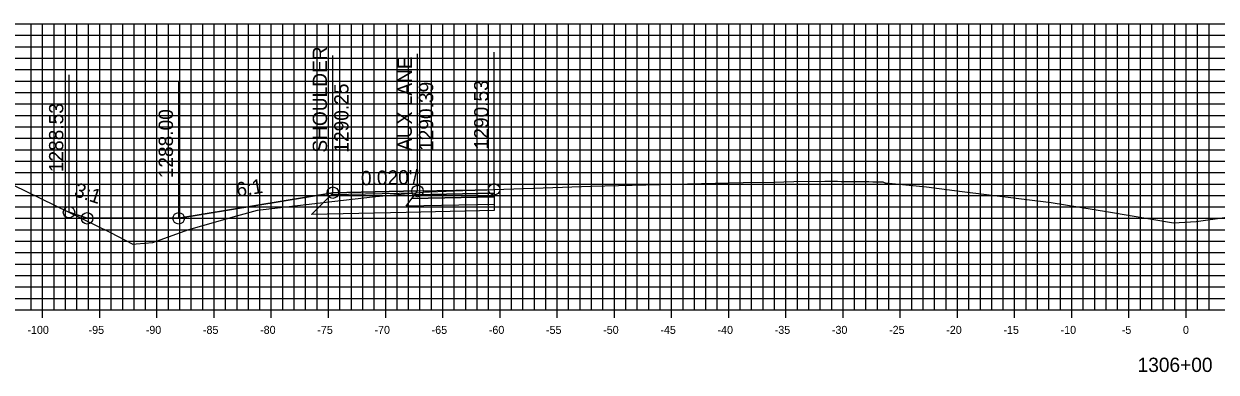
# Model space of a CAD drawing. Extents: x 674939 to 678919, y 750652 to 765176.
# Drawn here: x 678646.9 to 678751.2, y 764620.8 to 764651.3 of the extents above; entities that cross this region are included whole.
import ezdxf

# ---------------------------------------------------------------- set-up
doc = ezdxf.new("R2010")
doc.units = 0
for name, color, linetype in [('R_Alt Surface', 7, 'Continuous'), ('R_Axis', 7, 'Continuous'), ('R_Axis Annot', 7, 'Continuous'), ('R_Exist Surface', 7, 'Continuous'), ('R_Fin Surface', 7, 'Continuous'), ('R_Grid', 7, 'Continuous'), ('R_No Plot', 7, 'Continuous'), ('R_Xsect Elev', 7, 'Continuous'), ('R_Xsect Slope', 7, 'Continuous')]:
    doc.layers.add(name, color=color, linetype=linetype)

msp = doc.modelspace()

# ---------------------------------------------------------------- linework, layer by layer
for points in [[(678673.9, 764636.53), (678660.43, 764634.29)], [(678660.43, 764634.29), (678652.43, 764634.29), (678650.84, 764634.82)]]:
    msp.add_lwpolyline(points)
at = {"layer": 'R_Alt Surface'}
msp.add_lwpolyline([(678688.01, 764635.5), (678688.01, 764634.96), (678680.32, 764634.8), (678672.03, 764634.63), (678673.78, 764636.38)], dxfattribs=at)
for points in [[(678688.01, 764636.16), (678688.01, 764635.5), (678680.32, 764635.34), (678680.82, 764636.01)], [(678688.01, 764636.49), (678688.01, 764636.16), (678680.82, 764636.01), (678681.07, 764636.34)]]:
    msp.add_lwpolyline(points, close=True, dxfattribs=at)
at = {"layer": 'R_Axis'}
for p, q in [((678648.53, 764625.59), (678648.53, 764626.99)), ((678653.53, 764625.59), (678653.53, 764626.99)), ((678658.53, 764625.59), (678658.53, 764626.99)), ((678663.53, 764625.59), (678663.53, 764626.99)), ((678668.53, 764625.59), (678668.53, 764626.99)), ((678673.53, 764625.59), (678673.53, 764626.99)), ((678678.53, 764625.59), (678678.53, 764626.99)), ((678683.53, 764625.59), (678683.53, 764626.99)), ((678688.53, 764625.59), (678688.53, 764626.99)), ((678693.53, 764625.59), (678693.53, 764626.99)), ((678698.53, 764625.59), (678698.53, 764626.99)), ((678703.53, 764625.59), (678703.53, 764626.99)), ((678708.53, 764625.59), (678708.53, 764626.99)), ((678713.53, 764625.59), (678713.53, 764626.99)), ((678718.53, 764625.59), (678718.53, 764626.99)), ((678723.53, 764625.59), (678723.53, 764626.99)), ((678728.53, 764625.59), (678728.53, 764626.99)), ((678733.53, 764625.59), (678733.53, 764626.99)), ((678738.53, 764625.59), (678738.53, 764626.99)), ((678743.53, 764625.59), (678743.53, 764626.99)), ((678748.53, 764625.59), (678748.53, 764626.99)), ((678598.53, 764626.29), (678898.53, 764626.29))]:
    msp.add_line(p, q, dxfattribs=at)
at = {"layer": 'R_Exist Surface'}
msp.add_lwpolyline([(678645.93, 764637.23), (678654.46, 764633.04), (678656.43, 764632.03), (678656.72, 764632.06), (678658.16, 764632.17), (678658.82, 764632.4), (678661.33, 764633.32), (678665.52, 764634.5), (678667.33, 764635.01), (678674.07, 764635.79), (678677.37, 764636.18), (678678.27, 764636.26), (678681.78, 764636.59), (678681.93, 764636.6), (678682.36, 764636.62), (678685.29, 764636.72), (678687.37, 764636.79), (678688.01, 764636.82), (678692.29, 764636.97), (678696.51, 764637.11), (678702.48, 764637.26), (678709.78, 764637.41), (678712.47, 764637.46), (678714.23, 764637.5), (678716.92, 764637.54), (678718, 764637.55), (678718.02, 764637.55), (678718.04, 764637.55), (678718.37, 764637.52), (678718.77, 764637.5), (678719.7, 764637.52), (678720.78, 764637.51), (678721.13, 764637.48), (678721.6, 764637.48), (678721.83, 764637.48), (678722, 764637.47), (678722.13, 764637.42), (678722.21, 764637.4), (678724.93, 764637.12), (678725.82, 764637.05), (678728.72, 764636.67), (678736.71, 764635.67), (678741.75, 764634.86), (678747.43, 764633.89), (678749.4, 764634.02), (678754.56, 764634.75)], dxfattribs=at)
at = {"layer": 'R_Fin Surface'}
for points in [[(678650.84, 764634.82), (678652.43, 764634.29), (678660.43, 764634.29), (678673.9, 764636.53), (678681.32, 764636.68), (678688.01, 764636.82)], [(678673.9, 764636.53), (678681.32, 764636.68), (678688.01, 764636.82)], [(678673.9, 764636.53), (678673.9, 764636.53)]]:
    msp.add_lwpolyline(points, dxfattribs=at)
for points in [[(678688.01, 764636.82), (678688.01, 764636.49), (678681.07, 764636.34), (678681.32, 764636.68)], [(678681.32, 764636.68), (678673.9, 764636.53), (678673.78, 764636.38), (678681.2, 764636.52)]]:
    msp.add_lwpolyline(points, close=True, dxfattribs=at)
at = {"layer": 'R_Grid'}
for p, q in [((678598.53, 764651.29), (678898.53, 764651.29)), ((678647.53, 764626.29), (678647.53, 764651.29)), ((678648.53, 764626.29), (678648.53, 764651.29)), ((678649.53, 764626.29), (678649.53, 764651.29)), ((678650.53, 764626.29), (678650.53, 764651.29)), ((678651.53, 764626.29), (678651.53, 764651.29)), ((678652.53, 764626.29), (678652.53, 764651.29)), ((678653.53, 764626.29), (678653.53, 764651.29)), ((678654.53, 764626.29), (678654.53, 764651.29)), ((678655.53, 764626.29), (678655.53, 764651.29)), ((678656.53, 764626.29), (678656.53, 764651.29)), ((678657.53, 764626.29), (678657.53, 764651.29)), ((678658.53, 764626.29), (678658.53, 764651.29)), ((678659.53, 764626.29), (678659.53, 764651.29)), ((678660.53, 764626.29), (678660.53, 764651.29)), ((678661.53, 764626.29), (678661.53, 764651.29)), ((678662.53, 764626.29), (678662.53, 764651.29)), ((678663.53, 764626.29), (678663.53, 764651.29)), ((678664.53, 764626.29), (678664.53, 764651.29)), ((678665.53, 764626.29), (678665.53, 764651.29)), ((678666.53, 764626.29), (678666.53, 764651.29)), ((678667.53, 764626.29), (678667.53, 764651.29)), ((678668.53, 764626.29), (678668.53, 764651.29)), ((678669.53, 764626.29), (678669.53, 764651.29)), ((678670.53, 764626.29), (678670.53, 764651.29)), ((678671.53, 764626.29), (678671.53, 764651.29)), ((678672.53, 764626.29), (678672.53, 764651.29)), ((678673.53, 764626.29), (678673.53, 764651.29)), ((678674.53, 764626.29), (678674.53, 764651.29)), ((678675.53, 764626.29), (678675.53, 764651.29)), ((678676.53, 764626.29), (678676.53, 764651.29)), ((678677.53, 764626.29), (678677.53, 764651.29)), ((678678.53, 764626.29), (678678.53, 764651.29)), ((678679.53, 764626.29), (678679.53, 764651.29)), ((678680.53, 764626.29), (678680.53, 764651.29)), ((678681.53, 764626.29), (678681.53, 764651.29)), ((678682.53, 764626.29), (678682.53, 764651.29)), ((678683.53, 764626.29), (678683.53, 764651.29)), ((678684.53, 764626.29), (678684.53, 764651.29)), ((678685.53, 764626.29), (678685.53, 764651.29)), ((678686.53, 764626.29), (678686.53, 764651.29)), ((678687.53, 764626.29), (678687.53, 764651.29)), ((678688.53, 764626.29), (678688.53, 764651.29)), ((678689.53, 764626.29), (678689.53, 764651.29)), ((678690.53, 764626.29), (678690.53, 764651.29)), ((678691.53, 764626.29), (678691.53, 764651.29)), ((678692.53, 764626.29), (678692.53, 764651.29)), ((678693.53, 764626.29), (678693.53, 764651.29)), ((678694.53, 764626.29), (678694.53, 764651.29)), ((678695.53, 764626.29), (678695.53, 764651.29)), ((678696.53, 764626.29), (678696.53, 764651.29)), ((678697.53, 764626.29), (678697.53, 764651.29)), ((678698.53, 764626.29), (678698.53, 764651.29)), ((678699.53, 764626.29), (678699.53, 764651.29)), ((678700.53, 764626.29), (678700.53, 764651.29)), ((678701.53, 764626.29), (678701.53, 764651.29)), ((678702.53, 764626.29), (678702.53, 764651.29)), ((678703.53, 764626.29), (678703.53, 764651.29)), ((678704.53, 764626.29), (678704.53, 764651.29)), ((678705.53, 764626.29), (678705.53, 764651.29)), ((678706.53, 764626.29), (678706.53, 764651.29)), ((678707.53, 764626.29), (678707.53, 764651.29)), ((678708.53, 764626.29), (678708.53, 764651.29)), ((678709.53, 764626.29), (678709.53, 764651.29)), ((678710.53, 764626.29), (678710.53, 764651.29)), ((678711.53, 764626.29), (678711.53, 764651.29)), ((678712.53, 764626.29), (678712.53, 764651.29)), ((678713.53, 764626.29), (678713.53, 764651.29)), ((678714.53, 764626.29), (678714.53, 764651.29)), ((678715.53, 764626.29), (678715.53, 764651.29)), ((678716.53, 764626.29), (678716.53, 764651.29)), ((678717.53, 764626.29), (678717.53, 764651.29)), ((678718.53, 764626.29), (678718.53, 764651.29)), ((678719.53, 764626.29), (678719.53, 764651.29)), ((678720.53, 764626.29), (678720.53, 764651.29)), ((678721.53, 764626.29), (678721.53, 764651.29)), ((678722.53, 764626.29), (678722.53, 764651.29)), ((678723.53, 764626.29), (678723.53, 764651.29)), ((678724.53, 764626.29), (678724.53, 764651.29)), ((678725.53, 764626.29), (678725.53, 764651.29)), ((678726.53, 764626.29), (678726.53, 764651.29)), ((678727.53, 764626.29), (678727.53, 764651.29)), ((678728.53, 764626.29), (678728.53, 764651.29)), ((678729.53, 764626.29), (678729.53, 764651.29)), ((678730.53, 764626.29), (678730.53, 764651.29)), ((678731.53, 764626.29), (678731.53, 764651.29)), ((678732.53, 764626.29), (678732.53, 764651.29)), ((678733.53, 764626.29), (678733.53, 764651.29)), ((678734.53, 764626.29), (678734.53, 764651.29)), ((678735.53, 764626.29), (678735.53, 764651.29)), ((678736.53, 764626.29), (678736.53, 764651.29)), ((678737.53, 764626.29), (678737.53, 764651.29)), ((678738.53, 764626.29), (678738.53, 764651.29)), ((678739.53, 764626.29), (678739.53, 764651.29)), ((678740.53, 764626.29), (678740.53, 764651.29)), ((678741.53, 764626.29), (678741.53, 764651.29)), ((678742.53, 764626.29), (678742.53, 764651.29)), ((678743.53, 764626.29), (678743.53, 764651.29)), ((678744.53, 764626.29), (678744.53, 764651.29)), ((678745.53, 764626.29), (678745.53, 764651.29)), ((678746.53, 764626.29), (678746.53, 764651.29)), ((678747.53, 764626.29), (678747.53, 764651.29)), ((678748.53, 764626.29), (678748.53, 764651.29)), ((678749.53, 764626.29), (678749.53, 764651.29)), ((678750.53, 764626.29), (678750.53, 764651.29)), ((678598.53, 764650.29), (678898.53, 764650.29)), ((678598.53, 764649.29), (678898.53, 764649.29)), ((678598.53, 764648.29), (678898.53, 764648.29)), ((678598.53, 764647.29), (678898.53, 764647.29)), ((678598.53, 764646.29), (678898.53, 764646.29)), ((678598.53, 764645.29), (678898.53, 764645.29)), ((678598.53, 764644.29), (678898.53, 764644.29)), ((678598.53, 764643.29), (678898.53, 764643.29)), ((678598.53, 764642.29), (678898.53, 764642.29)), ((678598.53, 764641.29), (678898.53, 764641.29)), ((678598.53, 764640.29), (678898.53, 764640.29)), ((678598.53, 764639.29), (678898.53, 764639.29)), ((678598.53, 764638.29), (678898.53, 764638.29)), ((678598.53, 764637.29), (678898.53, 764637.29)), ((678598.53, 764636.29), (678898.53, 764636.29)), ((678598.53, 764635.29), (678898.53, 764635.29)), ((678598.53, 764634.29), (678898.53, 764634.29)), ((678598.53, 764633.29), (678898.53, 764633.29)), ((678598.53, 764632.29), (678898.53, 764632.29)), ((678598.53, 764631.29), (678898.53, 764631.29)), ((678598.53, 764630.29), (678898.53, 764630.29)), ((678598.53, 764629.29), (678898.53, 764629.29)), ((678598.53, 764628.29), (678898.53, 764628.29)), ((678598.53, 764627.29), (678898.53, 764627.29)), ((678598.53, 764626.29), (678898.53, 764626.29))]:
    msp.add_line(p, q, dxfattribs=at)
at = {"layer": 'R_No Plot'}
for centre in [(678673.9, 764636.53), (678673.9, 764636.53), (678681.32, 764636.68), (678688.01, 764636.82), (678650.84, 764634.82), (678652.43, 764634.29), (678660.43, 764634.29)]:
    msp.add_circle(centre, 0.5, dxfattribs=at)
at = {"layer": 'R_Xsect Elev'}
for p, q in [((678673.9, 764636.53), (678673.9, 764648.53)), ((678681.32, 764636.68), (678681.32, 764648.68)), ((678688.01, 764636.82), (678688.01, 764648.82)), ((678650.84, 764634.82), (678650.84, 764646.82)), ((678660.43, 764634.29), (678660.43, 764646.29))]:
    msp.add_line(p, q, dxfattribs=at)

# ---------------------------------------------------------------- texts
at = {"layer": 'R_Axis Annot'}
for s, height, p in [('-100', 0.7, (678647.2, 764624.19)), ('-95', 0.7, (678652.55, 764624.19)), ('-90', 0.7, (678657.55, 764624.19)), ('-85', 0.7, (678662.55, 764624.19)), ('-80', 0.7, (678667.55, 764624.19)), ('-75', 0.7, (678672.55, 764624.19)), ('-70', 0.7, (678677.55, 764624.19)), ('-65', 0.7, (678682.55, 764624.19)), ('-60', 0.7, (678687.55, 764624.19)), ('-55', 0.7, (678692.55, 764624.19)), ('-50', 0.7, (678697.55, 764624.19)), ('-45', 0.7, (678702.55, 764624.19)), ('-40', 0.7, (678707.55, 764624.19)), ('-35', 0.7, (678712.55, 764624.19)), ('-30', 0.7, (678717.55, 764624.19)), ('-25', 0.7, (678722.55, 764624.19)), ('-20', 0.7, (678727.55, 764624.19)), ('-15', 0.7, (678732.55, 764624.19)), ('-10', 0.7, (678737.55, 764624.19)), ('-5', 0.7, (678742.9, 764624.19)), ('0', 0.7, (678748.25, 764624.19)), ('1306+00', 1.25, (678744.28, 764620.86))]:
    msp.add_text(s, height=height, dxfattribs=at).set_placement(p)
at = {"layer": 'R_Xsect Elev'}
for s, p in [('SHOULDER', (678673.4, 764640.03)), ('AUX LANE', (678680.82, 764640.18)), ('1290.53', (678687.51, 764640.32)), ('1290.25', (678675.28, 764640.03)), ('1290.39', (678682.69, 764640.18)), ('1288.53', (678650.34, 764638.32)), ('1288.00', (678659.93, 764637.79))]:
    msp.add_text(s, height=1.25, rotation=90, dxfattribs=at).set_placement(p)
at = {"layer": 'R_Xsect Slope'}
for s, rotation, p in [("0.020'/'", 1.1458, (678676.38, 764637.18)), ('3:1', 341.5651, (678651.2, 764636.26)), ('6:1', 9.4623, (678665.56, 764636.15))]:
    msp.add_text(s, height=1.25, rotation=rotation, dxfattribs=at).set_placement(p)

doc.saveas('drawing.dxf')
